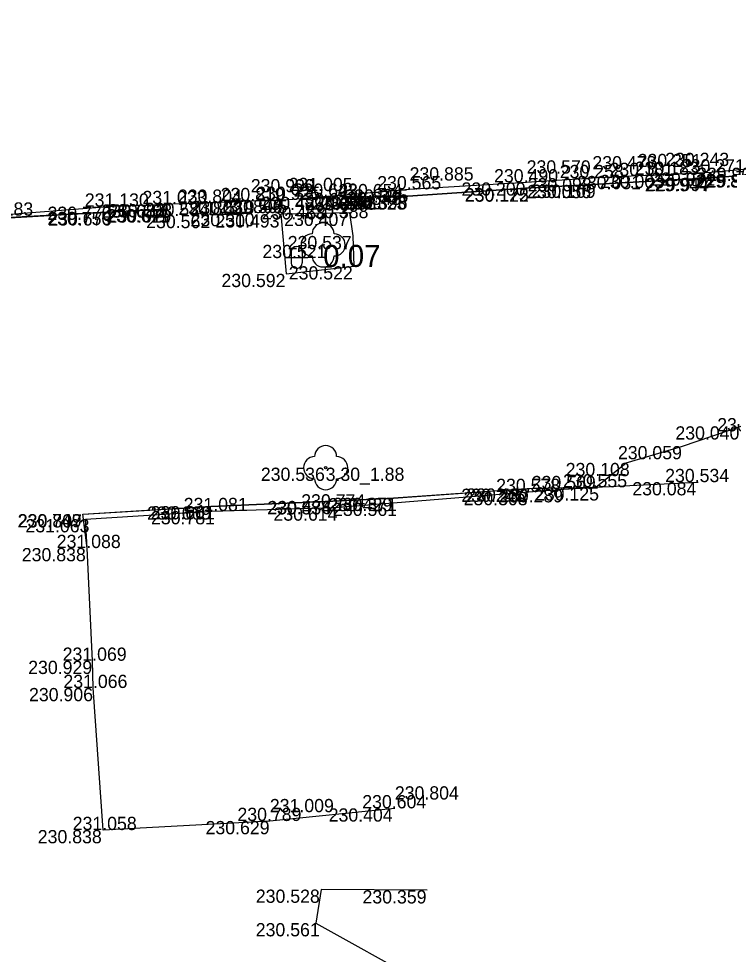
# Model space of a CAD drawing. Extents: x -599516 to -599132, y -1163668 to -1163119.
# Drawn here: x -599460.76 to -599444.66, y -1163321.87 to -1163300.66 of the extents above; entities that cross this region are included whole.
import ezdxf

# ---------------------------------------------------------------- set-up
doc = ezdxf.new("R2010")
doc.units = 0
for name, color, linetype in [('Bod-oznac1', 7, 'Continuous'), ('Bod-oznac2', 7, 'Continuous'), ('Bod-oznac3', 7, 'Continuous'), ('Bod-vyska1', 7, 'Continuous'), ('Bod-vyska2', 7, 'Continuous'), ('Bod-vyska3', 7, 'Continuous'), ('Z_cela-hrobu-dolni-linie', 7, 'Continuous'), ('Z_cela-hrobu-horni-linie', 7, 'Continuous'), ('Z_chodnik', 7, 'Continuous'), ('Z_komunikace', 7, 'Continuous'), ('Z_kultury-znacky', 7, 'Continuous'), ('Z_nove-stromy-prumer-kmene', 7, 'Continuous'), ('Z_obvod-kmene-spodek-ve-vysce1_2m', 7, 'Continuous'), ('Z_stromy-kere', 7, 'Continuous'), ('Z_stromy-nove-vysazene', 7, 'Continuous'), ('Z_vol-lin-obrubnik', 7, 'Continuous'), ('Z_zpevnene-plochy', 7, 'Continuous')]:
    doc.layers.add(name, color=color, linetype=linetype)

msp = doc.modelspace()

# ---------------------------------------------------------------- linework, layer by layer
at = {"layer": 'Bod-oznac1'}
for p, q in [((-599446.735, -1163304.223), (-599446.735, -1163304.223)), ((-599446.111, -1163304.198), (-599446.111, -1163304.198)), ((-599445.067, -1163304.144), (-599445.067, -1163304.144)), ((-599449.25, -1163304.369), (-599449.25, -1163304.369)), ((-599447.774, -1163304.42), (-599447.774, -1163304.42)), ((-599447.773, -1163304.427), (-599447.773, -1163304.427)), ((-599447.76, -1163304.273), (-599447.76, -1163304.273)), ((-599445.092, -1163304.265), (-599445.092, -1163304.265)), ((-599445.091, -1163304.272), (-599445.091, -1163304.272)), ((-599452.644, -1163304.682), (-599452.644, -1163304.682)), ((-599451.944, -1163304.68), (-599451.944, -1163304.68)), ((-599451.943, -1163304.687), (-599451.943, -1163304.687)), ((-599451.903, -1163304.527), (-599451.903, -1163304.527)), ((-599449.275, -1163304.501), (-599449.275, -1163304.501)), ((-599449.274, -1163304.508), (-599449.274, -1163304.508)), ((-599457.419, -1163304.869), (-599457.419, -1163304.869)), ((-599457.409, -1163304.868), (-599457.409, -1163304.868)), ((-599457.269, -1163304.861), (-599457.269, -1163304.861)), ((-599456.41, -1163304.831), (-599456.41, -1163304.831)), ((-599455.502, -1163304.794), (-599455.502, -1163304.794)), ((-599454.645, -1163304.766), (-599454.645, -1163304.766)), ((-599453.79, -1163304.696), (-599453.79, -1163304.696)), ((-599452.806, -1163304.881), (-599452.806, -1163304.881)), ((-599452.779, -1163304.705), (-599452.779, -1163304.705)), ((-599452.644, -1163304.689), (-599452.644, -1163304.689)), ((-599458.634, -1163305.037), (-599458.634, -1163305.037)), ((-599458.634, -1163305.047), (-599458.634, -1163305.047)), ((-599458.628, -1163304.919), (-599458.628, -1163304.919)), ((-599457.411, -1163304.973), (-599457.411, -1163304.973)), ((-599457.4, -1163304.982), (-599457.4, -1163304.982)), ((-599456.405, -1163305.107), (-599456.405, -1163305.107)), ((-599455.493, -1163305.065), (-599455.493, -1163305.065)), ((-599454.822, -1163305.092), (-599454.822, -1163305.092)), ((-599453.77, -1163304.909), (-599453.77, -1163304.909)), ((-599453.254, -1163305.057), (-599453.254, -1163305.057)), ((-599453.184, -1163305.584), (-599453.184, -1163305.584)), ((-599453.862, -1163305.786), (-599453.862, -1163305.786)), ((-599453.161, -1163306.271), (-599453.161, -1163306.271)), ((-599454.699, -1163306.443), (-599454.699, -1163306.443)), ((-599445.715, -1163310.347), (-599445.715, -1163310.347)), ((-599453.806, -1163310.837), (-599453.806, -1163310.837)), ((-599446.991, -1163310.73), (-599446.991, -1163310.73)), ((-599445.366, -1163311.165), (-599445.366, -1163311.165)), ((-599449.24, -1163311.307), (-599449.24, -1163311.307)), ((-599449.239, -1163311.313), (-599449.239, -1163311.313)), ((-599449.2, -1163311.389), (-599449.2, -1163311.389)), ((-599448.407, -1163311.324), (-599448.407, -1163311.324)), ((-599447.685, -1163311.283), (-599447.685, -1163311.283)), ((-599453.643, -1163311.592), (-599453.643, -1163311.592)), ((-599453.642, -1163311.598), (-599453.642, -1163311.598)), ((-599452.274, -1163311.632), (-599452.274, -1163311.632)), ((-599452.267, -1163311.52), (-599452.267, -1163311.52)), ((-599452.266, -1163311.526), (-599452.266, -1163311.526)), ((-599459.306, -1163311.889), (-599459.306, -1163311.889)), ((-599459.3, -1163311.894), (-599459.3, -1163311.894)), ((-599456.407, -1163311.71), (-599456.407, -1163311.71)), ((-599456.406, -1163311.716), (-599456.406, -1163311.716)), ((-599456.386, -1163311.822), (-599456.386, -1163311.822)), ((-599453.612, -1163311.74), (-599453.612, -1163311.74)), ((-599459.245, -1163312.004), (-599459.245, -1163312.004)), ((-599459.212, -1163312.66), (-599459.212, -1163312.66)), ((-599459.09, -1163315.216), (-599459.09, -1163315.216)), ((-599459.073, -1163315.833), (-599459.073, -1163315.833)), ((-599452.237, -1163318.562), (-599452.237, -1163318.562)), ((-599455.07, -1163318.849), (-599455.07, -1163318.849)), ((-599458.85, -1163319.054), (-599458.85, -1163319.054)), ((-599453.908, -1163320.404), (-599453.908, -1163320.404)), ((-599451.502, -1163320.419), (-599451.502, -1163320.419)), ((-599454.026, -1163321.164), (-599454.026, -1163321.164))]:
    msp.add_line(p, q, dxfattribs=at)
at = {"layer": 'Bod-oznac2'}
for p, q in [((-599446.735, -1163304.223), (-599446.735, -1163304.223)), ((-599446.111, -1163304.198), (-599446.111, -1163304.198)), ((-599445.067, -1163304.144), (-599445.067, -1163304.144)), ((-599449.25, -1163304.369), (-599449.25, -1163304.369)), ((-599447.76, -1163304.273), (-599447.76, -1163304.273)), ((-599451.903, -1163304.527), (-599451.903, -1163304.527)), ((-599457.269, -1163304.861), (-599457.269, -1163304.861)), ((-599456.41, -1163304.831), (-599456.41, -1163304.831)), ((-599455.502, -1163304.794), (-599455.502, -1163304.794)), ((-599454.645, -1163304.766), (-599454.645, -1163304.766)), ((-599453.79, -1163304.696), (-599453.79, -1163304.696)), ((-599452.806, -1163304.881), (-599452.806, -1163304.881)), ((-599452.779, -1163304.705), (-599452.779, -1163304.705)), ((-599458.628, -1163304.919), (-599458.628, -1163304.919)), ((-599456.405, -1163305.107), (-599456.405, -1163305.107)), ((-599455.493, -1163305.065), (-599455.493, -1163305.065)), ((-599453.77, -1163304.909), (-599453.77, -1163304.909)), ((-599445.366, -1163311.165), (-599445.366, -1163311.165)), ((-599449.2, -1163311.389), (-599449.2, -1163311.389)), ((-599448.407, -1163311.324), (-599448.407, -1163311.324)), ((-599447.685, -1163311.283), (-599447.685, -1163311.283)), ((-599456.386, -1163311.822), (-599456.386, -1163311.822)), ((-599453.612, -1163311.74), (-599453.612, -1163311.74)), ((-599459.212, -1163312.66), (-599459.212, -1163312.66)), ((-599459.09, -1163315.216), (-599459.09, -1163315.216)), ((-599459.073, -1163315.833), (-599459.073, -1163315.833)), ((-599452.237, -1163318.562), (-599452.237, -1163318.562)), ((-599455.07, -1163318.849), (-599455.07, -1163318.849)), ((-599458.85, -1163319.054), (-599458.85, -1163319.054))]:
    msp.add_line(p, q, dxfattribs=at)
at = {"layer": 'Bod-oznac3'}
for p, q in [((-599446.735, -1163304.223), (-599446.735, -1163304.223)), ((-599446.111, -1163304.198), (-599446.111, -1163304.198)), ((-599449.25, -1163304.369), (-599449.25, -1163304.369)), ((-599447.76, -1163304.273), (-599447.76, -1163304.273)), ((-599451.903, -1163304.527), (-599451.903, -1163304.527)), ((-599455.502, -1163304.794), (-599455.502, -1163304.794)), ((-599454.645, -1163304.766), (-599454.645, -1163304.766)), ((-599452.237, -1163318.562), (-599452.237, -1163318.562)), ((-599455.07, -1163318.849), (-599455.07, -1163318.849))]:
    msp.add_line(p, q, dxfattribs=at)
at = {"layer": 'Z_cela-hrobu-dolni-linie'}
for p, q in [((-599455.502, -1163304.794), (-599456.41, -1163304.831)), ((-599447.685, -1163311.283), (-599445.366, -1163311.165))]:
    msp.add_line(p, q, dxfattribs=at)
for points in [[(-599441.259, -1163303.914), (-599443.918, -1163304.036), (-599445.067, -1163304.144), (-599446.111, -1163304.198), (-599446.735, -1163304.223), (-599447.76, -1163304.273), (-599449.25, -1163304.369), (-599451.903, -1163304.527), (-599453.79, -1163304.696)], [(-599457.409, -1163304.868), (-599458.628, -1163304.919), (-599461.247, -1163305.122)]]:
    msp.add_lwpolyline(points, dxfattribs=at)
at = {"layer": 'Z_cela-hrobu-horni-linie'}
for points in [[(-599441.422, -1163300.658), (-599441.259, -1163303.914), (-599443.918, -1163304.036), (-599445.067, -1163304.144), (-599446.111, -1163304.198), (-599446.111, -1163304.198), (-599446.735, -1163304.223), (-599446.735, -1163304.223), (-599447.76, -1163304.273), (-599447.76, -1163304.273), (-599449.25, -1163304.369), (-599449.25, -1163304.369), (-599451.903, -1163304.527), (-599451.903, -1163304.527), (-599454.645, -1163304.766), (-599454.645, -1163304.766), (-599455.502, -1163304.794), (-599457.269, -1163304.861), (-599458.628, -1163304.919), (-599461.247, -1163305.122), (-599461.508, -1163301.935)], [(-599459.09, -1163315.216), (-599459.212, -1163312.66), (-599459.245, -1163312.004), (-599456.386, -1163311.822), (-599456.386, -1163311.822), (-599453.612, -1163311.74), (-599453.612, -1163311.74), (-599452.274, -1163311.632), (-599449.2, -1163311.389), (-599449.2, -1163311.389), (-599448.407, -1163311.324), (-599448.407, -1163311.324), (-599447.685, -1163311.283), (-599445.366, -1163311.165)], [(-599452.237, -1163318.562), (-599452.237, -1163318.562), (-599455.07, -1163318.849), (-599455.07, -1163318.849), (-599458.85, -1163319.054), (-599459.073, -1163315.833)]]:
    msp.add_lwpolyline(points, dxfattribs=at)
at = {"layer": 'Z_chodnik'}
for points in [[(-599452.237, -1163318.562), (-599455.07, -1163318.849), (-599458.85, -1163319.054)], [(-599451.502, -1163320.419), (-599453.908, -1163320.404), (-599454.026, -1163321.164), (-599451.662, -1163322.483)]]:
    msp.add_lwpolyline(points, dxfattribs=at)
at = {"layer": 'Z_komunikace'}
for points in [[(-599441.269, -1163304.056), (-599443.934, -1163304.188), (-599445.091, -1163304.272), (-599447.773, -1163304.427), (-599449.274, -1163304.508), (-599451.943, -1163304.687), (-599452.644, -1163304.689), (-599452.779, -1163304.705), (-599452.806, -1163304.881), (-599453.77, -1163304.909), (-599453.79, -1163304.696), (-599454.645, -1163304.766), (-599455.502, -1163304.794), (-599455.493, -1163305.065), (-599456.405, -1163305.107), (-599456.41, -1163304.831), (-599457.269, -1163304.861), (-599457.409, -1163304.868), (-599457.4, -1163304.982), (-599458.634, -1163305.047), (-599461.234, -1163305.193)], [(-599453.161, -1163306.271), (-599453.184, -1163305.584), (-599453.254, -1163305.057), (-599454.822, -1163305.092), (-599454.699, -1163306.443), (-599453.161, -1163306.271)], [(-599459.306, -1163311.889), (-599456.407, -1163311.71), (-599453.643, -1163311.592), (-599452.267, -1163311.52), (-599449.24, -1163311.307), (-599447.685, -1163311.283), (-599446.991, -1163310.73), (-599445.715, -1163310.347), (-599444.392, -1163309.9), (-599443.476, -1163309.714), (-599442.34, -1163309.403), (-599442.027, -1163311.101)], [(-599458.85, -1163319.054), (-599459.073, -1163315.833), (-599459.09, -1163315.216), (-599459.212, -1163312.66), (-599459.306, -1163311.889)]]:
    msp.add_lwpolyline(points, dxfattribs=at)
at = {"layer": 'Z_kultury-znacky'}
for p, q in [((-599454.585, -1163305.945), (-599454.585, -1163306.195)), ((-599454.335, -1163305.945), (-599454.335, -1163306.195)), ((-599454.71, -1163306.07), (-599454.21, -1163306.07))]:
    msp.add_line(p, q, dxfattribs=at)
for centre, start, end in [((-599454.461, -1163305.945), 0, 180), ((-599454.461, -1163306.195), 180, 0)]:
    msp.add_arc(centre, 0.125, start, end, dxfattribs=at)
at = {"layer": 'Z_stromy-kere'}
msp.add_circle((-599453.806, -1163310.837), 0.025, dxfattribs=at)
for centre, start, end in [((-599453.806, -1163310.587), 0, 180), ((-599454.056, -1163310.837), 90, 270), ((-599453.556, -1163310.837), 270, 90), ((-599453.806, -1163311.087), 180, 0)]:
    msp.add_arc(centre, 0.25, start, end, dxfattribs=at)
at = {"layer": 'Z_stromy-nove-vysazene'}
msp.add_circle((-599453.862, -1163305.786), 0.025, dxfattribs=at)
for centre, start, end in [((-599453.862, -1163305.536), 0, 180), ((-599454.112, -1163305.786), 90, 270), ((-599453.612, -1163305.786), 270, 90), ((-599453.862, -1163306.036), 180, 0)]:
    msp.add_arc(centre, 0.25, start, end, dxfattribs=at)
at = {"layer": 'Z_vol-lin-obrubnik'}
for points in [[(-599439.75, -1163303.923), (-599441.27, -1163304.049), (-599443.935, -1163304.181), (-599445.092, -1163304.265), (-599447.774, -1163304.42), (-599449.275, -1163304.501), (-599451.944, -1163304.68), (-599452.644, -1163304.682)], [(-599457.419, -1163304.869), (-599457.411, -1163304.973), (-599458.634, -1163305.037), (-599461.234, -1163305.183), (-599463.2, -1163305.302)], [(-599459.3, -1163311.894), (-599456.406, -1163311.716), (-599453.642, -1163311.598), (-599452.266, -1163311.526), (-599449.239, -1163311.313)]]:
    msp.add_lwpolyline(points, dxfattribs=at)
at = {"layer": 'Z_zpevnene-plochy'}
for points in [[(-599456.41, -1163304.831), (-599456.405, -1163305.107), (-599455.493, -1163305.065), (-599455.502, -1163304.794)], [(-599453.79, -1163304.696), (-599453.77, -1163304.909), (-599452.806, -1163304.881), (-599452.779, -1163304.705)]]:
    msp.add_lwpolyline(points, dxfattribs=at)

# ---------------------------------------------------------------- texts
at = {"layer": 'Bod-vyska1'}
for s, p in [('229.904', (-599445.386, -1163304.336)), ('230.031', (-599448.109, -1163304.523)), ('230.003', (-599447.587, -1163304.498)), ('229.997', (-599446.541, -1163304.565)), ('229.971', (-599446.424, -1163304.444)), ('229.847', (-599445.417, -1163304.488)), ('229.920', (-599445.392, -1163304.481)), ('230.200', (-599450.726, -1163304.669)), ('230.056', (-599449.239, -1163304.727)), ('230.098', (-599449.226, -1163304.573)), ('230.109', (-599449.136, -1163304.72)), ('229.944', (-599446.572, -1163304.572)), ('230.368', (-599454.112, -1163304.989)), ('230.411', (-599453.927, -1163304.982)), ('230.323', (-599453.423, -1163304.987)), ('230.396', (-599453.401, -1163304.98)), ('230.335', (-599453.383, -1163304.827)), ('230.175', (-599450.653, -1163304.801)), ('230.122', (-599450.65, -1163304.808)), ('230.683', (-599458.887, -1163305.169)), ('230.632', (-599458.877, -1163305.168)), ('230.603', (-599458.735, -1163305.161)), ('230.584', (-599457.901, -1163305.131)), ('230.519', (-599456.866, -1163305.094)), ('230.505', (-599456.123, -1163305.066)), ('230.483', (-599455.281, -1163304.996)), ('230.388', (-599454.286, -1163305.181)), ('230.374', (-599454.272, -1163305.005)), ('230.750', (-599460.114, -1163305.337)), ('230.770', (-599460.109, -1163305.219)), ('230.679', (-599460.093, -1163305.347)), ('230.671', (-599458.777, -1163305.273)), ('230.619', (-599458.753, -1163305.282)), ('230.562', (-599457.873, -1163305.407)), ('230.510', (-599456.867, -1163305.365)), ('230.493', (-599456.302, -1163305.392)), ('230.468', (-599455.25, -1163305.209)), ('230.407', (-599454.745, -1163305.357)), ('230.537', (-599454.665, -1163305.884)), ('230.521', (-599455.238, -1163306.086)), ('230.522', (-599454.641, -1163306.571)), ('230.592', (-599456.167, -1163306.743)), ('230.069', (-599444.931, -1163310.014)), ('230.040', (-599445.879, -1163310.2)), ('230.059', (-599447.181, -1163310.647)), ('230.536', (-599455.274, -1163311.137)), ('230.108', (-599448.365, -1163311.03)), ('230.084', (-599446.855, -1163311.465)), ('230.245', (-599450.73, -1163311.613)), ('230.308', (-599450.678, -1163311.689)), ('230.187', (-599450.618, -1163311.607)), ('230.289', (-599449.875, -1163311.624)), ('230.125', (-599449.061, -1163311.583)), ('230.534', (-599455.133, -1163311.898)), ('230.476', (-599455.124, -1163311.892)), ('230.429', (-599453.746, -1163311.826)), ('230.371', (-599453.645, -1163311.82)), ('230.561', (-599453.638, -1163311.932)), ('230.749', (-599460.787, -1163312.189)), ('230.807', (-599460.78, -1163312.194)), ('230.669', (-599457.852, -1163312.016)), ('230.601', (-599457.769, -1163312.01)), ('230.781', (-599457.764, -1163312.122)), ('230.614', (-599454.988, -1163312.04)), ('231.063', (-599460.609, -1163312.304)), ('230.838', (-599460.692, -1163312.96)), ('230.929', (-599460.547, -1163315.516)), ('230.906', (-599460.528, -1163316.133)), ('230.404', (-599453.737, -1163318.862)), ('230.629', (-599456.527, -1163319.149)), ('230.838', (-599460.33, -1163319.354)), ('230.528', (-599455.388, -1163320.704)), ('230.359', (-599452.97, -1163320.719)), ('230.561', (-599455.39, -1163321.464))]:
    msp.add_text(s, height=0.3, dxfattribs=at).set_placement(p)
at = {"layer": 'Bod-vyska2'}
for s, p in [('230.258', (-599448.5, -1163304.273)), ('230.181', (-599447.371, -1163304.223)), ('230.183', (-599446.799, -1163304.198)), ('230.271', (-599445.756, -1163304.144)), ('230.565', (-599452.637, -1163304.527)), ('230.490', (-599449.989, -1163304.369)), ('230.925', (-599455.379, -1163304.766)), ('230.643', (-599454.53, -1163304.696)), ('230.654', (-599453.519, -1163304.705)), ('231.130', (-599459.264, -1163304.919)), ('231.023', (-599457.957, -1163304.861)), ('230.804', (-599457.155, -1163304.831)), ('230.819', (-599456.184, -1163304.794)), ('230.648', (-599454.51, -1163304.909)), ('230.648', (-599453.546, -1163304.881)), ('231.183', (-599461.884, -1163305.122)), ('230.802', (-599457.144, -1163305.107)), ('230.800', (-599456.231, -1163305.065)), ('230.569', (-599449.135, -1163311.324)), ('230.555', (-599448.425, -1163311.283)), ('230.534', (-599446.111, -1163311.165)), ('230.578', (-599449.941, -1163311.389)), ('230.774', (-599454.359, -1163311.74)), ('231.081', (-599457.022, -1163311.822)), ('231.088', (-599459.9, -1163312.66)), ('231.069', (-599459.766, -1163315.216)), ('231.066', (-599459.749, -1163315.833)), ('230.604', (-599452.976, -1163318.562)), ('230.789', (-599455.805, -1163318.849)), ('231.058', (-599459.538, -1163319.054))]:
    msp.add_text(s, height=0.3, dxfattribs=at).set_placement(p)
at = {"layer": 'Bod-vyska3'}
for s, p in [('230.478', (-599447.76, -1163304.073)), ('230.251', (-599446.735, -1163304.023)), ('230.243', (-599446.111, -1163303.998)), ('230.885', (-599451.903, -1163304.327)), ('230.570', (-599449.25, -1163304.169)), ('231.005', (-599454.645, -1163304.566)), ('230.999', (-599455.502, -1163304.594)), ('230.804', (-599452.237, -1163318.362)), ('231.009', (-599455.07, -1163318.649))]:
    msp.add_text(s, height=0.3, dxfattribs=at).set_placement(p)
at = {"layer": 'Z_nove-stromy-prumer-kmene'}
msp.add_text('0.07', height=0.5, dxfattribs=at).set_placement((-599453.862, -1163306.286))
at = {"layer": 'Z_obvod-kmene-spodek-ve-vysce1_2m'}
msp.add_text('3.30_1.88', height=0.3, dxfattribs=at).set_placement((-599453.806, -1163311.137))

doc.saveas('drawing.dxf')
